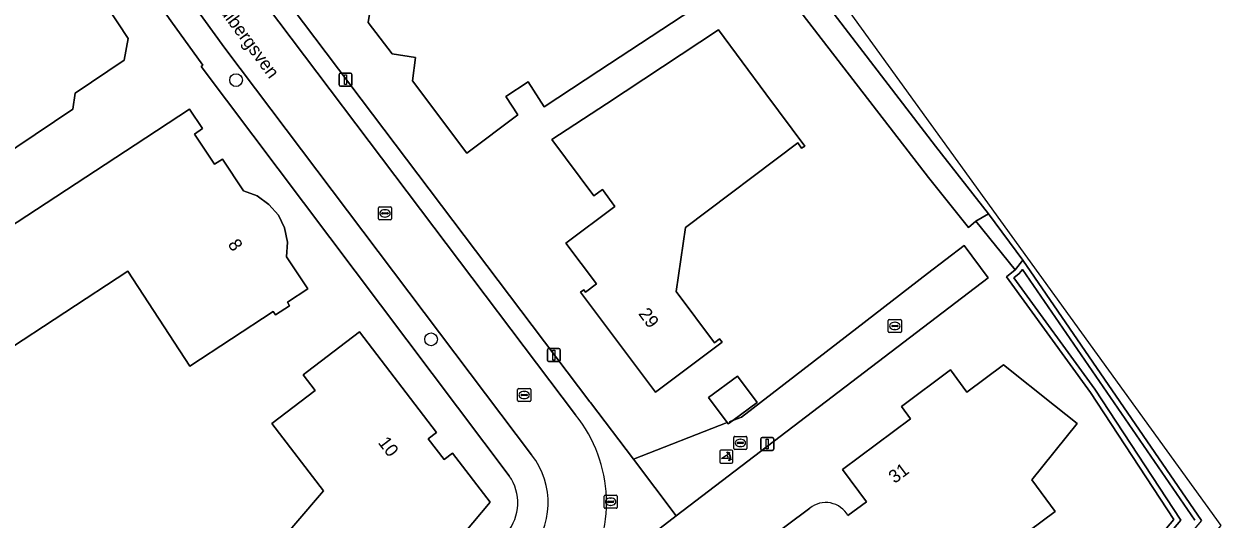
# Model space of a CAD drawing. Extents: x 163426 to 164192, y 380329 to 381641.
# Drawn here: x 164015.4 to 164107.2, y 381360.5 to 381398.5 of the extents above; entities that cross this region are included whole.
import ezdxf

# ---------------------------------------------------------------- set-up
doc = ezdxf.new("R2010")
doc.units = 0
for name, color, linetype in [('IMGEO_Boom', 7, 'Continuous'), ('IMGEO_Duiker', 7, 'Continuous'), ('IMGEO_Erf', 7, 'Continuous'), ('IMGEO_Groenvoorziening', 7, 'Continuous'), ('IMGEO_Kolk', 7, 'Continuous'), ('IMGEO_Lichtmast', 7, 'Continuous'), ('IMGEO_Muur', 7, 'Continuous'), ('IMGEO_Oever', 7, 'Continuous'), ('IMGEO_Openbare_ruimte_label', 7, 'Continuous'), ('IMGEO_Pand', 7, 'Continuous'), ('IMGEO_Pand_nummerreeks', 7, 'Continuous'), ('IMGEO_Poller', 7, 'Continuous'), ('IMGEO_Rijbaan_lokaal_open', 7, 'Continuous'), ('IMGEO_Rioolput', 7, 'Continuous'), ('IMGEO_Voetpad_open', 7, 'Continuous'), ('IMGEO_Waterloop', 7, 'Continuous')]:
    doc.layers.add(name, color=color, linetype=linetype)

msp = doc.modelspace()

# ---------------------------------------------------------------- linework, layer by layer
at = {"layer": 'IMGEO_Boom'}
for centre in [(164031.68, 381394.179), (164046.626, 381374.308)]:
    msp.add_circle(centre, 0.489, dxfattribs=at)
at = {"layer": 'IMGEO_Duiker'}
msp.add_lwpolyline([(164088.396, 381383.37), (164091.417, 381379.642)], dxfattribs=at)
at = {"layer": 'IMGEO_Erf'}
for points in [[(164040.602, 381285.906), (164103.583, 381360.483), (164097.186, 381370.24), (164090.739, 381379.1), (164091.417, 381379.642), (164088.396, 381383.37), (164087.821, 381382.878), (164084.758, 381386.702), (164072.04, 381403.223), (164058.506, 381421.148), (164023.628, 381474.232)], [(164052.62, 381363.849), (164028.989, 381395.225), (164029.122, 381395.331), (164026.675, 381398.718), (164024.053, 381402.517), (164005.248, 381431.278)], [(164035.103, 381400.894), (164058.805, 381369.513), (164058.84, 381369.467), (164062.143, 381365.123), (164069.325, 381367.916), (164067.897, 381369.835), (164070.122, 381371.491), (164071.624, 381369.473), (164069.76, 381368.085), (164070.436, 381368.348), (164079.264, 381375.158), (164084.687, 381379.343), (164087.498, 381381.511), (164089.341, 381379.016), (164065.417, 381360.773), (164062.528, 381358.544), (164027.167, 381316.572)], [(164021.816, 381399.773), (164023.416, 381397.38), (164023.106, 381395.698), (164019.335, 381393.17), (164019.155, 381391.944), (164006.174, 381383.243)], [(164005.012, 381376.827), (164023.933, 381389.223), (164028.115, 381391.963), (164029.103, 381390.461), (164028.498, 381390.043), (164030.031, 381387.745), (164030.644, 381388.118), (164032.246, 381385.682), (164033.298, 381385.295), (164034.198, 381384.65), (164034.931, 381383.821), (164035.386, 381382.852), (164035.609, 381381.755), (164035.556, 381380.638), (164037.172, 381378.173), (164035.609, 381377.149), (164035.784, 381376.881), (164034.705, 381376.175), (164034.53, 381376.442), (164028.135, 381372.252), (164023.369, 381379.525), (164008.856, 381370.016)], [(164078.586, 381360.789), (164080.014, 381361.85), (164078.173, 381364.324), (164083.394, 381368.212), (164082.686, 381369.167), (164086.459, 381371.959), (164087.711, 381370.267), (164090.529, 381372.356), (164094.434, 381369.233), (164096.157, 381367.856), (164092.692, 381363.524), (164094.471, 381361.112), (164080.515, 381350.739), (164084.593, 381345.253), (164079.055, 381341.137), (164075.582, 381345.845), (164072.614, 381349.869), (164074.753, 381351.447), (164070.354, 381357.411), (164075.367, 381361.137)], [(164075.367, 381361.137), (164075.668, 381361.361)]]:
    msp.add_lwpolyline(points, dxfattribs=at)
for points in [[(164043.378, 381408.223), (164046.91, 381410.553), (164052.913, 381401.452), (164061.696, 381407.245), (164066.707, 381399.631), (164059.482, 381394.888), (164055.302, 381392.144), (164054.061, 381394.038), (164052.362, 381392.924), (164053.287, 381391.512), (164049.379, 381388.584), (164045.196, 381394.131), (164045.433, 381395.925), (164043.635, 381396.189), (164041.796, 381398.597), (164042.266, 381401.41), (164039.204, 381405.469)], [(164060.071, 381392.37), (164068.678, 381398.039), (164072.304, 381393.134), (164075.276, 381389.113), (164075.033, 381388.952), (164074.751, 381389.376), (164066.129, 381382.89), (164065.432, 381377.981), (164068.36, 381374.044), (164068.753, 381374.337), (164068.945, 381374.081), (164063.83, 381370.251), (164058.09, 381377.927), (164058.339, 381378.113), (164058.477, 381377.929), (164059.312, 381378.553), (164056.97, 381381.685), (164060.728, 381384.495), (164059.762, 381385.787), (164059.119, 381385.307), (164055.895, 381389.619)], [(164089.361, 381383.927), (164088.396, 381383.37), (164091.417, 381379.642), (164091.997, 381380.364)], [(164038.378, 381362.689), (164034.421, 381367.842), (164037.743, 381370.393), (164036.822, 381371.593), (164037.157, 381371.847), (164041.14, 381374.868), (164047.044, 381367.174), (164046.411, 381366.687), (164047.629, 381365.1), (164048.262, 381365.586), (164051.148, 381361.826), (164047.825, 381357.853), (164047.595, 381358.046), (164042.378, 381351.853), (164042.608, 381351.66), (164038.361, 381346.592), (164034.53, 381349.805), (164030.366, 381353.299)]]:
    msp.add_lwpolyline(points, close=True, dxfattribs=at)
for centre, radius, start, end in [((164049.706, 381361.779), 3.574, 319.77789, 35.38273), ((164076.888, 381359.858), 1.936, 28.73654, 129.08194)]:
    msp.add_arc(centre, radius, start, end, dxfattribs=at)
at = {"layer": 'IMGEO_Groenvoorziening'}
for points in [[(164015.628, 381490.446), (164025.268, 381474.979), (164059.712, 381422.456), (164085.299, 381389.121), (164089.361, 381383.927), (164091.997, 381380.364), (164105.702, 381360.421), (164042.35, 381285.331)], [(164040.684, 381282.459), (164044.346, 381238.87), (164042.908, 381238.592), (164043.736, 381237.028), (164045, 381237.427), (164045.652, 381235.403), (164046.693, 381235.763), (164048.217, 381231.031), (164048.868, 381231.321), (164046.839, 381237.783), (164041.964, 381282.635), (164107.197, 381360.038), (164047.583, 381442.514), (164015.628, 381490.446)]]:
    msp.add_lwpolyline(points, dxfattribs=at)
at = {"layer": 'IMGEO_Kolk'}
for p, q in [((164042.593, 381383.536), (164042.593, 381384.388)), ((164042.668, 381384.462), (164043.52, 381384.462)), ((164042.852, 381383.956), (164042.852, 381383.968)), ((164043.29, 381383.919), (164042.892, 381383.919)), ((164042.895, 381384.005), (164043.293, 381384.005)), ((164043.104, 381383.682), (164043.079, 381383.682)), ((164043.081, 381384.242), (164043.106, 381384.242)), ((164043.336, 381383.968), (164043.336, 381383.956)), ((164043.594, 381384.388), (164043.594, 381383.536)), ((164043.52, 381383.462), (164042.668, 381383.462)), ((164081.686, 381374.908), (164081.686, 381375.76)), ((164081.761, 381375.834), (164082.613, 381375.834)), ((164081.945, 381375.328), (164081.945, 381375.34)), ((164081.988, 381375.377), (164082.386, 381375.377)), ((164082.174, 381375.614), (164082.199, 381375.614)), ((164082.429, 381375.34), (164082.429, 381375.328)), ((164082.687, 381375.76), (164082.687, 381374.908)), ((164082.613, 381374.834), (164081.761, 381374.834)), ((164082.383, 381375.291), (164081.985, 381375.291)), ((164082.197, 381375.054), (164082.172, 381375.054)), ((164053.267, 381369.611), (164053.267, 381370.463)), ((164053.342, 381370.537), (164054.194, 381370.537)), ((164053.526, 381370.031), (164053.526, 381370.043)), ((164053.964, 381369.994), (164053.566, 381369.994)), ((164053.569, 381370.08), (164053.967, 381370.08)), ((164053.755, 381370.317), (164053.78, 381370.317)), ((164054.01, 381370.043), (164054.01, 381370.031)), ((164054.268, 381370.463), (164054.268, 381369.611)), ((164054.194, 381369.537), (164053.342, 381369.537)), ((164053.778, 381369.757), (164053.753, 381369.757)), ((164069.844, 381365.939), (164069.844, 381366.791)), ((164069.919, 381366.865), (164070.771, 381366.865)), ((164070.103, 381366.359), (164070.103, 381366.371)), ((164070.541, 381366.322), (164070.143, 381366.322)), ((164070.146, 381366.408), (164070.544, 381366.408)), ((164070.332, 381366.645), (164070.357, 381366.645)), ((164070.587, 381366.371), (164070.587, 381366.359)), ((164070.845, 381366.791), (164070.845, 381365.939)), ((164070.771, 381365.865), (164069.919, 381365.865)), ((164070.355, 381366.085), (164070.33, 381366.085))]:
    msp.add_line(p, q, dxfattribs=at)
for points in [[(164042.593, 381383.536), (164042.593, 381384.388)], [(164042.668, 381384.462), (164043.52, 381384.462)], [(164043.594, 381384.388), (164043.594, 381383.536)], [(164043.52, 381383.462), (164042.668, 381383.462)], [(164081.686, 381374.908), (164081.686, 381375.76)], [(164081.761, 381375.834), (164082.613, 381375.834)], [(164082.687, 381375.76), (164082.687, 381374.908)], [(164082.613, 381374.834), (164081.761, 381374.834)], [(164053.267, 381369.611), (164053.267, 381370.463)], [(164053.342, 381370.537), (164054.194, 381370.537)], [(164054.268, 381370.463), (164054.268, 381369.611)], [(164054.194, 381369.537), (164053.342, 381369.537)], [(164069.844, 381365.939), (164069.844, 381366.791)], [(164069.919, 381366.865), (164070.771, 381366.865)], [(164070.845, 381366.791), (164070.845, 381365.939)], [(164070.771, 381365.865), (164069.919, 381365.865)]]:
    msp.add_lwpolyline(points, dxfattribs=at)
for centre, radius, start, end in [((164042.67, 381384.386), 0.0765, 91.55205, 178.44795), ((164042.67, 381384.386), 0.0765, 91.55205, 178.44795), ((164042.892, 381383.965), 0.0403, 85.87752, 175.75265), ((164042.889, 381383.955), 0.0366, 178.93798, 274.71019), ((164043.293, 381383.962), 0.043, 264.86636, 352.45326), ((164043.297, 381383.967), 0.0386, 1.73085, 96.63898), ((164043.518, 381384.386), 0.0765, 1.55205, 88.44795), ((164043.518, 381384.386), 0.0765, 1.55205, 88.44795), ((164042.67, 381383.538), 0.0765, 181.55205, 268.44795), ((164042.67, 381383.538), 0.0765, 181.55205, 268.44795), ((164043.518, 381383.538), 0.0765, 271.55205, 358.44795), ((164043.518, 381383.538), 0.0765, 271.55205, 358.44795), ((164081.763, 381375.758), 0.0765, 91.55205, 178.44795), ((164081.763, 381375.758), 0.0765, 91.55205, 178.44795), ((164081.985, 381375.337), 0.0403, 85.87752, 175.75265), ((164081.982, 381375.327), 0.0366, 178.93798, 274.71019), ((164082.386, 381375.334), 0.043, 264.86636, 352.45326), ((164082.39, 381375.339), 0.0386, 1.73085, 96.63898), ((164082.611, 381375.758), 0.0765, 1.55205, 88.44795), ((164082.611, 381375.758), 0.0765, 1.55205, 88.44795), ((164081.763, 381374.91), 0.0765, 181.55205, 268.44795), ((164081.763, 381374.91), 0.0765, 181.55205, 268.44795), ((164082.611, 381374.91), 0.0765, 271.55205, 358.44795), ((164082.611, 381374.91), 0.0765, 271.55205, 358.44795), ((164053.344, 381370.461), 0.0765, 91.55205, 178.44795), ((164053.344, 381370.461), 0.0765, 91.55205, 178.44795), ((164053.566, 381370.04), 0.0403, 85.87752, 175.75265), ((164053.563, 381370.03), 0.0366, 178.93798, 274.71019), ((164053.967, 381370.037), 0.043, 264.86636, 352.45326), ((164053.971, 381370.042), 0.0386, 1.73085, 96.63898), ((164054.192, 381370.461), 0.0765, 1.55205, 88.44795), ((164054.192, 381370.461), 0.0765, 1.55205, 88.44795), ((164053.344, 381369.613), 0.0765, 181.55205, 268.44795), ((164053.344, 381369.613), 0.0765, 181.55205, 268.44795), ((164054.192, 381369.613), 0.0765, 271.55205, 358.44795), ((164054.192, 381369.613), 0.0765, 271.55205, 358.44795), ((164069.921, 381366.789), 0.0765, 91.55205, 178.44795), ((164069.921, 381366.789), 0.0765, 91.55205, 178.44795), ((164070.143, 381366.368), 0.0403, 85.87752, 175.75265), ((164070.14, 381366.358), 0.0366, 178.93798, 274.71019), ((164070.544, 381366.365), 0.043, 264.86636, 352.45326), ((164070.548, 381366.37), 0.0386, 1.73085, 96.63898), ((164070.769, 381366.789), 0.0765, 1.55205, 88.44795), ((164070.769, 381366.789), 0.0765, 1.55205, 88.44795), ((164069.921, 381365.941), 0.0765, 181.55205, 268.44795), ((164069.921, 381365.941), 0.0765, 181.55205, 268.44795), ((164070.769, 381365.941), 0.0765, 271.55205, 358.44795), ((164070.769, 381365.941), 0.0765, 271.55205, 358.44795)]:
    msp.add_arc(centre, radius, start, end, dxfattribs=at)
for centre, major_axis, ratio, start_param, end_param in [((164043.08, 381383.962), (-0.387, 0.002), 0.722429, 4.712389, 7.853982), ((164043.105, 381383.962), (-0.39, 0.002), 0.717154, 1.570796, 4.712389), ((164082.173, 381375.334), (-0.387, 0.002), 0.722429, 4.712389, 7.853982), ((164082.198, 381375.334), (-0.39, 0.002), 0.717154, 1.570796, 4.712389), ((164053.754, 381370.037), (-0.387, 0.002), 0.722429, 4.712389, 7.853982), ((164053.779, 381370.037), (-0.39, 0.002), 0.717154, 1.570796, 4.712389), ((164070.331, 381366.365), (-0.387, 0.002), 0.722429, 4.712389, 7.853982), ((164070.356, 381366.365), (-0.39, 0.002), 0.717154, 1.570796, 4.712389)]:
    msp.add_ellipse(centre, major_axis=major_axis, ratio=ratio, start_param=start_param, end_param=end_param, dxfattribs=at)
at = {"layer": 'IMGEO_Lichtmast'}
for p, q in [((164039.573, 381393.808), (164039.573, 381394.608)), ((164039.573, 381394.608), (164039.573, 381393.808)), ((164039.673, 381394.708), (164040.463, 381394.708)), ((164040.463, 381394.708), (164039.673, 381394.708)), ((164040.563, 381394.608), (164040.563, 381393.808)), ((164040.563, 381393.808), (164040.563, 381394.608)), ((164040.463, 381393.708), (164039.673, 381393.708)), ((164039.673, 381393.708), (164040.463, 381393.708)), ((164055.543, 381372.695), (164055.543, 381373.495)), ((164055.543, 381373.495), (164055.543, 381372.695)), ((164055.643, 381373.595), (164056.433, 381373.595)), ((164056.433, 381373.595), (164055.643, 381373.595)), ((164056.533, 381373.495), (164056.533, 381372.695)), ((164056.533, 381372.695), (164056.533, 381373.495)), ((164056.433, 381372.595), (164055.643, 381372.595)), ((164055.643, 381372.595), (164056.433, 381372.595)), ((164071.907, 381365.877), (164071.907, 381366.677)), ((164071.907, 381366.677), (164071.907, 381365.877)), ((164072.007, 381366.777), (164072.797, 381366.777)), ((164072.797, 381366.777), (164072.007, 381366.777)), ((164072.897, 381366.677), (164072.897, 381365.877)), ((164072.897, 381365.877), (164072.897, 381366.677)), ((164072.797, 381365.777), (164072.007, 381365.777)), ((164072.007, 381365.777), (164072.797, 381365.777))]:
    msp.add_line(p, q, dxfattribs=at)
for points in [[(164039.993, 381394.583), (164040.143, 381394.583), (164040.143, 381393.833), (164039.993, 381393.833), (164039.993, 381394.583)], [(164055.963, 381373.47), (164056.113, 381373.47), (164056.113, 381372.72), (164055.963, 381372.72), (164055.963, 381373.47)], [(164072.327, 381366.652), (164072.477, 381366.652), (164072.477, 381365.902), (164072.327, 381365.902), (164072.327, 381366.652)]]:
    msp.add_lwpolyline(points, dxfattribs=at)
for centre, start, end in [((164039.673, 381394.608), 90, 180), ((164039.673, 381394.608), 90, 180), ((164040.463, 381394.608), 0, 90), ((164040.463, 381394.608), 360, 90), ((164039.673, 381393.808), 180, 270), ((164039.673, 381393.808), 180, 270), ((164040.463, 381393.808), 270, 0), ((164040.463, 381393.808), 270, 0), ((164055.643, 381373.495), 90, 180), ((164055.643, 381373.495), 90, 180), ((164056.433, 381373.495), 0, 90), ((164056.433, 381373.495), 360, 90), ((164055.643, 381372.695), 180, 270), ((164055.643, 381372.695), 180, 270), ((164056.433, 381372.695), 270, 0), ((164056.433, 381372.695), 270, 0), ((164072.007, 381366.677), 90, 180), ((164072.007, 381366.677), 90, 180), ((164072.797, 381366.677), 0, 90), ((164072.797, 381366.677), 360, 90), ((164072.007, 381365.877), 180, 270), ((164072.007, 381365.877), 180, 270), ((164072.797, 381365.877), 270, 0), ((164072.797, 381365.877), 270, 0)]:
    msp.add_arc(centre, 0.1, start, end, dxfattribs=at)
at = {"layer": 'IMGEO_Muur'}
for points in [[(164087.498, 381381.511), (164084.687, 381379.343)], [(164079.264, 381375.158), (164070.436, 381368.348), (164069.496, 381367.983)]]:
    msp.add_lwpolyline(points, dxfattribs=at)
at = {"layer": 'IMGEO_Oever'}
for points in [[(164105.702, 381360.421), (164091.997, 381380.364), (164091.417, 381379.642), (164090.739, 381379.1), (164097.186, 381370.24), (164103.583, 381360.483), (164040.602, 381285.906)], [(164040.912, 381285.629), (164104.101, 381360.452), (164097.528, 381370.476), (164091.309, 381379.023), (164091.712, 381379.346), (164091.971, 381379.668), (164105.18, 381360.447)]]:
    msp.add_lwpolyline(points, dxfattribs=at)
at = {"layer": 'IMGEO_Pand'}
for points in [[(164049.379, 381388.584), (164053.287, 381391.512), (164052.362, 381392.924), (164054.061, 381394.038), (164055.302, 381392.144), (164059.482, 381394.888), (164066.707, 381399.631), (164061.696, 381407.245), (164052.913, 381401.452), (164046.91, 381410.553), (164043.378, 381408.223), (164039.204, 381405.469), (164042.266, 381401.41), (164041.796, 381398.597), (164043.635, 381396.189), (164045.433, 381395.925), (164045.196, 381394.131)], [(164063.83, 381370.251), (164068.945, 381374.081), (164068.753, 381374.337), (164068.36, 381374.044), (164065.432, 381377.981), (164066.129, 381382.89), (164074.751, 381389.376), (164075.033, 381388.952), (164075.276, 381389.113), (164072.304, 381393.134), (164068.678, 381398.039), (164060.071, 381392.37), (164055.895, 381389.619), (164059.119, 381385.307), (164059.762, 381385.787), (164060.728, 381384.495), (164056.97, 381381.685), (164059.312, 381378.553), (164058.477, 381377.929), (164058.339, 381378.113), (164058.09, 381377.927)], [(164038.361, 381346.592), (164042.608, 381351.66), (164042.378, 381351.853), (164047.595, 381358.046), (164047.825, 381357.853), (164051.148, 381361.826), (164048.262, 381365.586), (164047.629, 381365.1), (164046.411, 381366.687), (164047.044, 381367.174), (164041.14, 381374.868), (164037.157, 381371.847), (164036.822, 381371.593), (164037.743, 381370.393), (164034.421, 381367.842), (164038.378, 381362.689), (164030.366, 381353.299), (164034.53, 381349.805)], [(164067.897, 381369.835), (164069.325, 381367.916), (164069.399, 381367.817), (164069.76, 381368.085), (164071.624, 381369.473), (164070.122, 381371.491)]]:
    msp.add_lwpolyline(points, close=True, dxfattribs=at)
for points in [[(164009.165, 381400.303), (164013.121, 381394.407), (164003.165, 381387.726), (164001.966, 381387.723), (164000.68, 381386.91), (164000.566, 381385.845), (164001.394, 381384.578), (164003.032, 381382.07), (164003.456, 381381.421), (164006.174, 381383.243), (164019.155, 381391.944), (164019.335, 381393.17), (164023.106, 381395.698), (164023.416, 381397.38), (164021.816, 381399.773)], [(164008.856, 381370.016), (164023.369, 381379.525), (164028.135, 381372.252), (164034.53, 381376.442), (164034.705, 381376.175), (164035.784, 381376.881), (164035.609, 381377.149), (164037.172, 381378.173), (164035.556, 381380.638), (164035.609, 381381.755), (164035.386, 381382.852), (164034.931, 381383.821), (164034.198, 381384.65), (164033.298, 381385.295), (164032.246, 381385.682), (164030.644, 381388.118), (164030.031, 381387.745), (164028.498, 381390.043), (164029.103, 381390.461), (164028.115, 381391.963), (164023.933, 381389.223), (164005.012, 381376.827)], [(164075.668, 381361.361), (164075.367, 381361.137), (164070.354, 381357.411), (164074.753, 381351.447), (164072.614, 381349.869), (164075.582, 381345.845), (164079.055, 381341.137), (164084.593, 381345.253), (164080.515, 381350.739), (164094.471, 381361.112), (164092.692, 381363.524), (164096.157, 381367.856), (164094.434, 381369.233), (164090.529, 381372.356), (164087.711, 381370.267), (164086.459, 381371.959), (164082.686, 381369.167), (164083.394, 381368.212), (164078.173, 381364.324), (164080.014, 381361.85), (164078.586, 381360.789)]]:
    msp.add_lwpolyline(points, dxfattribs=at)
msp.add_arc((164076.888, 381359.858), 1.936, 28.73654, 129.08194, dxfattribs=at)
at = {"layer": 'IMGEO_Poller'}
for p, q in [((164068.762, 381365.72), (164068.762, 381364.913)), ((164068.762, 381365.72), (164068.762, 381364.913)), ((164069.664, 381365.815), (164068.856, 381365.815)), ((164069.664, 381365.815), (164068.856, 381365.815)), ((164069.758, 381364.913), (164069.758, 381365.72)), ((164069.758, 381364.913), (164069.758, 381365.72)), ((164068.856, 381364.818), (164069.664, 381364.818)), ((164068.856, 381364.818), (164069.664, 381364.818))]:
    msp.add_line(p, q, dxfattribs=at)
for points in [[(164069.397, 381365.171), (164068.884, 381365.171), (164069.314, 381365.446)], [(164069.441, 381365.544), (164069.429, 381365.471), (164069.304, 381365.676)], [(164069.304, 381365.676), (164069.535, 381365.61), (164069.464, 381365.578)], [(164069.457, 381364.999), (164069.523, 381365.23), (164069.553, 381365.162)], [(164069.589, 381365.135), (164069.661, 381365.124), (164069.457, 381364.999)]]:
    msp.add_lwpolyline(points, dxfattribs=at)
for centre, radius, start, end in [((164068.856, 381365.72), 0.0946, 90, 180), ((164068.856, 381365.72), 0.0946, 90, 180), ((164069.069, 381365.221), 0.332, 351.32473, 42.4854), ((164069.083, 381365.231), 0.476, 351.75274, 41.16905), ((164069.083, 381365.231), 0.516, 349.35686, 42.29123), ((164069.664, 381365.72), 0.0946, 0, 90), ((164069.664, 381365.72), 0.0946, 0, 90), ((164068.856, 381364.913), 0.0946, 180, 270), ((164068.856, 381364.913), 0.0946, 180, 270), ((164069.664, 381364.913), 0.0946, 270, 0), ((164069.664, 381364.913), 0.0946, 270, 0)]:
    msp.add_arc(centre, radius, start, end, dxfattribs=at)
at = {"layer": 'IMGEO_Rijbaan_lokaal_open'}
for points in [[(164006.981, 381432.397), (164025.749, 381403.675), (164028.393, 381399.985), (164030.823, 381396.64), (164054.336, 381365.448)], [(164057.711, 381368.518), (164033.938, 381399.998)]]:
    msp.add_lwpolyline(points, dxfattribs=at)
for centre, radius, start, end in [((164049.25, 381361.764), 10.826, 326.10213, 38.59821), ((164049.619, 381361.763), 5.986, 318.412, 37.99837)]:
    msp.add_arc(centre, radius, start, end, dxfattribs=at)
at = {"layer": 'IMGEO_Rioolput'}
for p, q in [((164059.895, 381361.423), (164059.895, 381362.275)), ((164059.97, 381362.349), (164060.822, 381362.349)), ((164060.154, 381361.843), (164060.154, 381361.855)), ((164060.592, 381361.806), (164060.194, 381361.806)), ((164060.197, 381361.892), (164060.595, 381361.892)), ((164060.406, 381361.569), (164060.381, 381361.569)), ((164060.383, 381362.129), (164060.408, 381362.129)), ((164060.638, 381361.855), (164060.638, 381361.843)), ((164060.896, 381362.275), (164060.896, 381361.423)), ((164060.822, 381361.349), (164059.97, 381361.349))]:
    msp.add_line(p, q, dxfattribs=at)
for points in [[(164059.895, 381361.423), (164059.895, 381362.275)], [(164059.97, 381362.349), (164060.822, 381362.349)], [(164060.896, 381362.275), (164060.896, 381361.423)], [(164060.822, 381361.349), (164059.97, 381361.349)]]:
    msp.add_lwpolyline(points, dxfattribs=at)
for centre, radius, start, end in [((164059.972, 381362.273), 0.0765, 91.55205, 178.44795), ((164059.972, 381362.273), 0.0765, 91.55205, 178.44795), ((164060.194, 381361.852), 0.0403, 85.87752, 175.75265), ((164060.191, 381361.842), 0.0366, 178.93798, 274.71019), ((164060.595, 381361.849), 0.043, 264.86636, 352.45326), ((164060.599, 381361.854), 0.0386, 1.73085, 96.63898), ((164060.82, 381362.273), 0.0765, 1.55205, 88.44795), ((164060.82, 381362.273), 0.0765, 1.55205, 88.44795), ((164059.972, 381361.425), 0.0765, 181.55205, 268.44795), ((164059.972, 381361.425), 0.0765, 181.55205, 268.44795), ((164060.82, 381361.425), 0.0765, 271.55205, 358.44795), ((164060.82, 381361.425), 0.0765, 271.55205, 358.44795)]:
    msp.add_arc(centre, radius, start, end, dxfattribs=at)
for centre, major_axis, ratio, start_param, end_param in [((164060.382, 381361.849), (-0.387, 0.002), 0.722429, 4.712389, 7.853982), ((164060.407, 381361.849), (-0.39, 0.002), 0.717154, 1.570796, 4.712389)]:
    msp.add_ellipse(centre, major_axis=major_axis, ratio=ratio, start_param=start_param, end_param=end_param, dxfattribs=at)
at = {"layer": 'IMGEO_Voetpad_open'}
for points in [[(164054.336, 381365.448), (164030.823, 381396.64), (164028.393, 381399.985), (164025.749, 381403.675), (164006.981, 381432.397)], [(164005.248, 381431.278), (164024.053, 381402.517), (164026.675, 381398.718), (164029.122, 381395.331), (164028.989, 381395.225), (164052.62, 381363.849)], [(164027.167, 381316.572), (164062.528, 381358.544), (164065.417, 381360.773), (164062.143, 381365.123), (164058.84, 381369.467), (164058.805, 381369.513), (164035.103, 381400.894), (164033.938, 381399.998), (164057.711, 381368.518)]]:
    msp.add_lwpolyline(points, dxfattribs=at)
msp.add_lwpolyline([(164089.341, 381379.016), (164087.498, 381381.511), (164084.687, 381379.343), (164079.264, 381375.158), (164070.436, 381368.348), (164069.76, 381368.085), (164069.399, 381367.817), (164069.325, 381367.916), (164062.143, 381365.123), (164065.417, 381360.773)], close=True, dxfattribs=at)
for centre, radius, start, end in [((164049.25, 381361.764), 10.826, 326.10213, 38.59821), ((164049.619, 381361.763), 5.986, 318.412, 37.99837), ((164049.706, 381361.779), 3.574, 319.77789, 35.38273)]:
    msp.add_arc(centre, radius, start, end, dxfattribs=at)
at = {"layer": 'IMGEO_Waterloop'}
msp.add_lwpolyline([(163990.46, 381526.533), (163992.18, 381523.944), (164023.628, 381474.232), (164058.506, 381421.148), (164072.04, 381403.223), (164084.758, 381386.702), (164087.821, 381382.878), (164088.396, 381383.37), (164089.361, 381383.927), (164085.299, 381389.121), (164059.712, 381422.456), (164025.268, 381474.979), (164015.628, 381490.446), (163992.551, 381525.062)], close=True, dxfattribs=at)
msp.add_lwpolyline([(164105.18, 381360.447), (164091.971, 381379.668), (164091.712, 381379.346), (164091.309, 381379.023), (164097.528, 381370.476), (164104.101, 381360.452), (164040.912, 381285.629)], dxfattribs=at)

# ---------------------------------------------------------------- texts
at = {"layer": 'IMGEO_Openbare_ruimte_label'}
msp.add_text('Gulbergsven', height=1, rotation=306.50328, dxfattribs=at).set_placement((164029.754, 381400.311))
at = {"layer": 'IMGEO_Pand_nummerreeks'}
for s, rotation, p in [('8', 303.27389, (164031.009, 381381.587)), ('29', 306.7886, (164062.482, 381376.26)), ('10', 307.50573, (164042.516, 381366.376)), ('31', 36.6745, (164082.171, 381363.211))]:
    msp.add_text(s, height=1, rotation=rotation, dxfattribs=at).set_placement(p)

doc.saveas('drawing.dxf')
